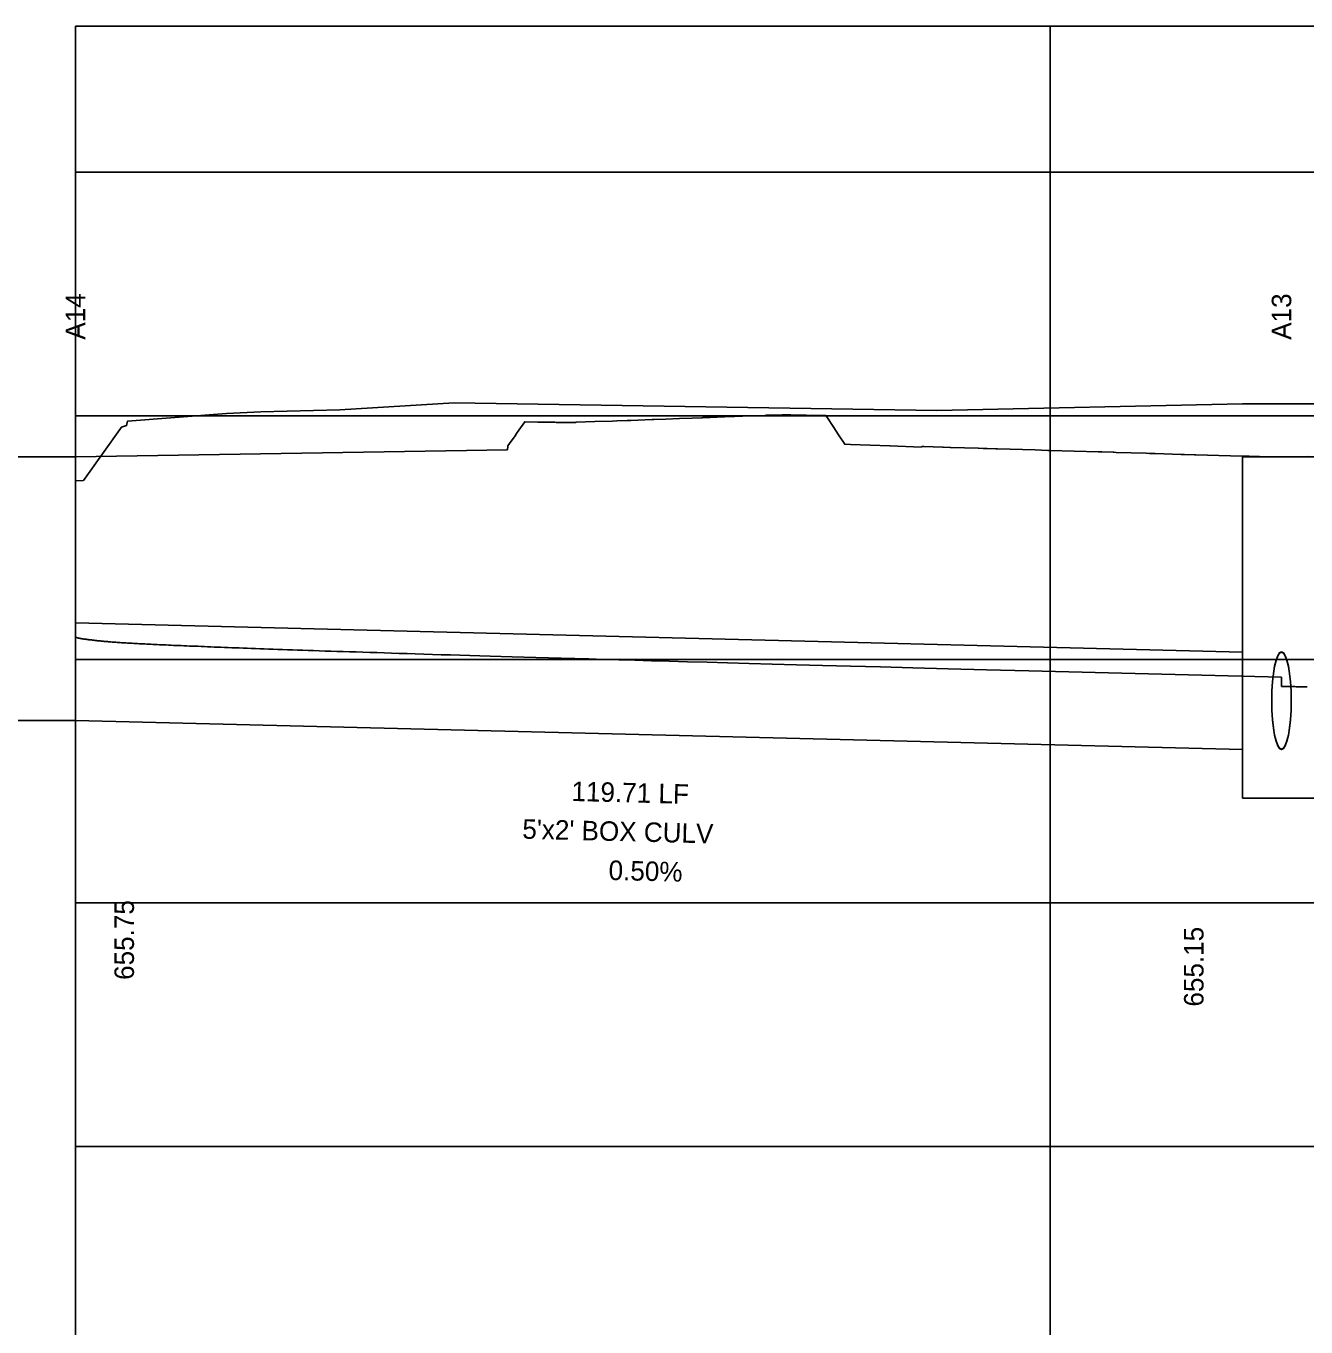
# Model space of a CAD drawing. Extents: x 2252703 to 2264864, y 13787568 to 13790989.
# Drawn here: x 2257907 to 2258038.3, y 13790832 to 13790965.5 of the extents above; entities that cross this region are included whole.
import ezdxf

# ---------------------------------------------------------------- set-up
doc = ezdxf.new("R2010")
doc.units = 0
for name, color, linetype in [('blank4', 7, 'Continuous'), ('D_DRN_PROF_HGL', 7, 'Continuous'), ('D_PROF_1', 7, 'Continuous'), ('D_PROF_NOTES_1', 7, 'Continuous'), ('Default', 7, 'Continuous'), ('Drain_PipeInside', 7, 'Continuous'), ('E_Terrain', 7, 'Continuous'), ('Inlet', 7, 'Continuous'), ('Inlet_Drop', 7, 'Continuous'), ('z - Construction', 7, 'Continuous')]:
    doc.layers.add(name, color=color, linetype=linetype)

msp = doc.modelspace()

# ---------------------------------------------------------------- linework, layer by layer
at = {"layer": 'blank4'}
msp.add_lwpolyline([(2257912.03, 13790700.51), (2257912.03, 13790965.51), (2261066.03, 13790965.51), (2261066.03, 13790700.51)], close=True, dxfattribs=at)
at = {"layer": 'D_DRN_PROF_HGL'}
msp.add_line((2258035.75, 13790898.69), (2258035.75, 13790898.11), dxfattribs=at)
for points in [[(2257912.03, 13790909.83), (2257912.03, 13790902.82), (2257912.04, 13790902.82), (2257912.04, 13790902.81), (2257912.04, 13790902.81), (2257912.04, 13790902.8), (2257912.05, 13790902.79), (2257912.06, 13790902.79), (2257912.06, 13790902.78), (2257912.07, 13790902.78), (2257912.08, 13790902.77), (2257912.1, 13790902.77), (2257912.11, 13790902.76), (2257912.12, 13790902.76), (2257912.14, 13790902.75), (2257912.16, 13790902.74), (2257912.18, 13790902.74), (2257912.2, 13790902.73), (2257912.22, 13790902.73), (2257912.24, 13790902.72), (2257912.27, 13790902.71), (2257912.29, 13790902.71), (2257912.32, 13790902.7), (2257912.35, 13790902.7), (2257912.38, 13790902.69), (2257912.41, 13790902.68), (2257912.44, 13790902.68), (2257912.48, 13790902.67), (2257912.51, 13790902.66), (2257912.55, 13790902.65), (2257912.59, 13790902.65), (2257912.63, 13790902.64), (2257912.68, 13790902.63), (2257912.72, 13790902.63), (2257912.77, 13790902.62), (2257912.82, 13790902.61), (2257912.87, 13790902.6), (2257912.92, 13790902.6), (2257912.97, 13790902.59), (2257913.03, 13790902.58), (2257913.08, 13790902.57), (2257913.14, 13790902.57), (2257913.2, 13790902.56), (2257913.27, 13790902.55), (2257913.33, 13790902.54), (2257913.4, 13790902.53), (2257913.47, 13790902.52), (2257913.54, 13790902.52), (2257913.61, 13790902.51), (2257913.69, 13790902.5), (2257913.76, 13790902.49), (2257913.84, 13790902.48), (2257913.92, 13790902.47), (2257914.01, 13790902.46), (2257914.09, 13790902.45), (2257914.18, 13790902.44), (2257914.27, 13790902.43), (2257914.36, 13790902.42), (2257914.46, 13790902.41), (2257914.55, 13790902.4), (2257914.65, 13790902.39), (2257914.75, 13790902.38), (2257914.86, 13790902.37), (2257914.97, 13790902.36), (2257915.08, 13790902.35), (2257915.19, 13790902.34), (2257915.3, 13790902.33), (2257915.42, 13790902.32), (2257915.54, 13790902.31), (2257915.66, 13790902.3), (2257915.79, 13790902.29), (2257915.92, 13790902.28), (2257916.05, 13790902.27), (2257916.18, 13790902.26), (2257916.32, 13790902.25), (2257916.46, 13790902.24), (2257916.6, 13790902.23), (2257916.75, 13790902.22), (2257916.9, 13790902.21), (2257917.05, 13790902.21), (2257917.2, 13790902.2), (2257917.36, 13790902.19), (2257917.53, 13790902.18), (2257917.69, 13790902.17), (2257917.86, 13790902.16), (2257918.03, 13790902.15), (2257918.21, 13790902.14), (2257918.39, 13790902.13), (2257918.57, 13790902.12), (2257918.76, 13790902.11), (2257918.95, 13790902.1), (2257919.15, 13790902.09), (2257919.35, 13790902.08), (2257919.55, 13790902.07), (2257919.76, 13790902.06), (2257919.97, 13790902.05), (2257920.19, 13790902.04), (2257920.41, 13790902.03), (2257920.64, 13790902.02), (2257920.87, 13790902.01), (2257921.1, 13790902), (2257921.34, 13790901.99), (2257921.59, 13790901.98), (2257921.83, 13790901.97), (2257922.09, 13790901.95), (2257922.35, 13790901.94), (2257922.61, 13790901.93), (2257922.88, 13790901.92), (2257923.16, 13790901.91), (2257923.44, 13790901.9), (2257923.73, 13790901.88), (2257924.02, 13790901.87), (2257924.32, 13790901.86), (2257924.63, 13790901.85), (2257924.94, 13790901.83), (2257925.26, 13790901.82), (2257925.58, 13790901.81), (2257925.91, 13790901.79), (2257926.25, 13790901.78), (2257926.6, 13790901.77), (2257926.95, 13790901.75), (2257927.31, 13790901.74), (2257927.68, 13790901.72), (2257928.06, 13790901.71), (2257928.44, 13790901.7), (2257928.83, 13790901.68), (2257929.23, 13790901.67), (2257929.64, 13790901.65), (2257930.06, 13790901.63), (2257930.49, 13790901.62), (2257930.93, 13790901.6), (2257931.38, 13790901.59), (2257931.83, 13790901.57), (2257932.3, 13790901.55), (2257932.78, 13790901.54), (2257933.27, 13790901.52), (2257933.77, 13790901.5), (2257934.28, 13790901.48), (2257934.81, 13790901.47), (2257935.34, 13790901.45), (2257935.89, 13790901.43), (2257936.46, 13790901.41), (2257937.04, 13790901.39), (2257937.63, 13790901.37), (2257938.23, 13790901.35), (2257938.85, 13790901.33), (2257939.49, 13790901.31), (2257940.15, 13790901.29), (2257940.82, 13790901.27), (2257941.51, 13790901.24), (2257942.21, 13790901.22), (2257942.94, 13790901.2), (2257943.69, 13790901.17), (2257944.45, 13790901.15), (2257945.24, 13790901.13), (2257946.05, 13790901.1), (2257946.89, 13790901.07), (2257947.75, 13790901.05), (2257948.64, 13790901.02), (2257949.55, 13790900.99), (2257950.49, 13790900.96), (2257951.46, 13790900.93), (2257952.47, 13790900.9), (2257953.5, 13790900.87), (2257954.58, 13790900.84), (2257955.69, 13790900.81), (2257956.83, 13790900.78), (2257958.02, 13790900.74), (2257959.26, 13790900.71), (2257960.54, 13790900.67), (2257961.87, 13790900.63), (2257963.26, 13790900.59), (2257964.7, 13790900.55), (2257966.2, 13790900.51), (2257967.77, 13790900.46), (2257969.41, 13790900.42), (2257971.13, 13790900.37), (2257972.93, 13790900.32), (2257974.83, 13790900.27), (2257976.82, 13790900.21), (2257978.92, 13790900.15), (2257981.14, 13790900.09), (2257983.5, 13790900.03), (2257986, 13790899.96), (2257988.67, 13790899.89), (2257991.54, 13790899.81), (2257994.61, 13790899.73), (2257997.93, 13790899.64), (2258001.54, 13790899.55), (2258005.49, 13790899.44), (2258009.83, 13790899.33), (2258035.75, 13790898.69)], [(2258035.75, 13790898.11), (2258035.75, 13790897.73), (2258035.84, 13790897.73), (2258036, 13790897.73), (2258036.16, 13790897.72), (2258036.31, 13790897.72), (2258036.47, 13790897.72), (2258036.63, 13790897.71), (2258036.79, 13790897.71), (2258036.95, 13790897.71), (2258037.11, 13790897.71), (2258037.26, 13790897.7), (2258037.42, 13790897.7), (2258037.58, 13790897.7), (2258037.74, 13790897.69), (2258037.9, 13790897.69), (2258038.06, 13790897.69), (2258038.22, 13790897.68), (2258038.38, 13790897.68)]]:
    msp.add_lwpolyline(points, dxfattribs=at)
at = {"layer": 'D_PROF_1'}
msp.add_line((2257912.03, 13790921.29), (2257956.34, 13790922.01), dxfattribs=at)
msp.add_lwpolyline([(2257956.34, 13790922), (2257956.37, 13790922.38), (2257956.37, 13790922.39), (2257956.38, 13790922.39), (2257956.4, 13790922.42), (2257956.4, 13790922.43), (2257956.56, 13790922.66), (2257957.12, 13790923.45), (2257957.28, 13790923.69), (2257957.52, 13790924.03), (2257958.12, 13790924.89), (2257959.46, 13790924.87), (2257960.27, 13790924.85), (2257960.65, 13790924.85), (2257961.12, 13790924.84), (2257961.19, 13790924.84), (2257961.33, 13790924.83), (2257961.54, 13790924.83), (2257962.15, 13790924.82), (2257962.26, 13790924.82), (2257962.68, 13790924.81), (2257963.3, 13790924.83), (2257963.33, 13790924.83), (2257963.4, 13790924.84), (2257965.3, 13790924.91), (2257967.11, 13790924.97), (2257967.57, 13790924.99), (2257968.62, 13790925.03), (2257969.01, 13790925.04), (2257969.71, 13790925.07), (2257971.19, 13790925.12), (2257971.32, 13790925.13), (2257971.41, 13790925.13), (2257972.58, 13790925.17), (2257974, 13790925.23), (2257975.3, 13790925.27), (2257976.26, 13790925.31), (2257976.32, 13790925.31), (2257976.42, 13790925.32), (2257976.68, 13790925.33), (2257977.14, 13790925.34), (2257978.6, 13790925.4), (2257979.15, 13790925.42), (2257979.64, 13790925.43), (2257981.32, 13790925.5), (2257982.74, 13790925.55), (2257982.87, 13790925.56), (2257983, 13790925.56), (2257984.53, 13790925.62), (2257984.79, 13790925.61), (2257984.83, 13790925.61), (2257985.42, 13790925.6), (2257988.6, 13790925.55), (2257988.91, 13790925.54), (2257988.91, 13790925.54), (2257989, 13790925.54), (2257989.08, 13790925.41), (2257989.09, 13790925.4), (2257989.09, 13790925.4), (2257989.1, 13790925.39), (2257989.81, 13790924.31), (2257990.32, 13790923.54), (2257990.95, 13790922.59), (2257991.53, 13790922.57), (2257995.57, 13790922.42), (2257995.62, 13790922.42), (2257998.8, 13790922.3), (2257998.86, 13790922.35), (2257999.04, 13790922.35), (2257999.04, 13790922.35), (2257999.05, 13790922.35), (2257999.05, 13790922.35), (2258000.97, 13790922.29), (2258001.02, 13790922.29), (2258001.04, 13790922.29), (2258001.76, 13790922.26), (2258001.84, 13790922.26), (2258004.63, 13790922.18), (2258004.65, 13790922.18), (2258005.13, 13790922.16), (2258005.53, 13790922.15), (2258005.55, 13790922.15), (2258006.43, 13790922.12), (2258006.46, 13790922.12), (2258006.62, 13790922.12), (2258010.47, 13790922), (2258011.78, 13790921.96), (2258011.85, 13790921.96), (2258011.86, 13790921.96), (2258011.99, 13790921.96), (2258016.96, 13790921.81), (2258017.31, 13790921.8), (2258018.47, 13790921.76), (2258018.55, 13790921.76), (2258018.79, 13790921.75), (2258021.88, 13790921.66), (2258022.2, 13790921.65), (2258022.23, 13790921.65), (2258022.27, 13790921.65), (2258022.79, 13790921.63), (2258025.44, 13790921.55), (2258025.7, 13790921.54), (2258025.8, 13790921.54), (2258026.84, 13790921.51), (2258026.96, 13790921.5), (2258028.16, 13790921.47), (2258031.67, 13790921.36), (2258031.75, 13790921.36), (2258031.75, 13790921.36), (2258032.08, 13790921.35), (2258032.42, 13790921.35), (2258032.46, 13790921.34), (2258032.54, 13790921.34), (2258033.15, 13790921.33), (2258033.15, 13790921.33), (2258033.15, 13790921.33), (2258033.46, 13790921.33), (2258033.5, 13790921.33), (2258035.51, 13790921.29), (2258035.75, 13790921.29), (2258035.75, 13790921.29), (2258038.55, 13790921.33)], dxfattribs=at)
at = {"layer": 'Default'}
msp.add_line((2258012.03, 13790700.51), (2258012.03, 13790965.51), dxfattribs=at)
at = {"layer": 'Drain_PipeInside'}
for p, q in [((2257912.03, 13790904.25), (2258031.75, 13790901.26)), ((2257912.03, 13790894.25), (2258031.75, 13790891.26))]:
    msp.add_line(p, q, dxfattribs=at)
for centre in [(2258035.75, 13790896.28), (2258035.75, 13790896.26)]:
    msp.add_ellipse(centre, major_axis=(0, 5), ratio=0.2, dxfattribs=at)
at = {"layer": 'E_Terrain'}
msp.add_lwpolyline([(2257912.03, 13790918.85), (2257912.85, 13790918.87), (2257916.74, 13790924.34), (2257917.27, 13790924.5), (2257917.38, 13790924.97), (2257927.53, 13790925.73), (2257931.04, 13790925.9), (2257939.15, 13790926.11), (2257950.87, 13790926.84), (2258000.4, 13790926.04), (2258031.75, 13790926.72), (2258031.75, 13790926.72), (2258035.75, 13790926.73), (2258035.75, 13790926.73), (2258039.75, 13790926.75), (2258039.75, 13790926.75), (2258051.14, 13790926.91), (2258102.49, 13790927.48), (2258117.81, 13790927.41), (2258167.1, 13790928.54), (2258167.1, 13790928.54), (2258171.1, 13790928.56), (2258171.1, 13790928.56), (2258175.1, 13790928.59)], dxfattribs=at)
at = {"layer": 'Inlet'}
for points in [[(2257912.03, 13790921.29), (2257912.03, 13790894.25)], [(2257912.03, 13790921.29), (2257912.03, 13790921.29), (2257912.03, 13790894.25), (2257912.03, 13790894.25)], [(2258031.75, 13790921.29), (2258039.75, 13790921.29), (2258039.75, 13790886.28), (2258031.75, 13790886.28)]]:
    msp.add_lwpolyline(points, close=True, dxfattribs=at)
at = {"layer": 'Inlet_Drop'}
for p, q in [((2257904.03, 13790921.29), (2257912.03, 13790921.29)), ((2257904.03, 13790894.25), (2257912.03, 13790894.25))]:
    msp.add_line(p, q, dxfattribs=at)
at = {"layer": 'z - Construction'}
for p, q in [((2257912.03, 13790950.51), (2261066.03, 13790950.51)), ((2257912.03, 13790925.51), (2261066.03, 13790925.51)), ((2257912.03, 13790900.51), (2261066.03, 13790900.51)), ((2257912.03, 13790875.51), (2261066.03, 13790875.51)), ((2257912.03, 13790850.51), (2261066.03, 13790850.51))]:
    msp.add_line(p, q, dxfattribs=at)

# ---------------------------------------------------------------- texts
at = {"layer": 'D_PROF_NOTES_1'}
for s, rotation, p in [('A14', 90, (2257913.03, 13790933.32)), ('A13', 90, (2258036.75, 13790933.31)), ('119.71 LF', 358.5679, (2257962.89, 13790885.98)), ("5'x2' BOX CULV", 358.5679, (2257957.85, 13790882.11)), ('0.50%', 358.5679, (2257966.7, 13790877.88)), ('655.75', 90, (2257918.03, 13790867.62)), ('655.15', 90, (2258027.75, 13790864.88))]:
    msp.add_text(s, height=2, rotation=rotation, dxfattribs=at).set_placement(p)

doc.saveas('drawing.dxf')
